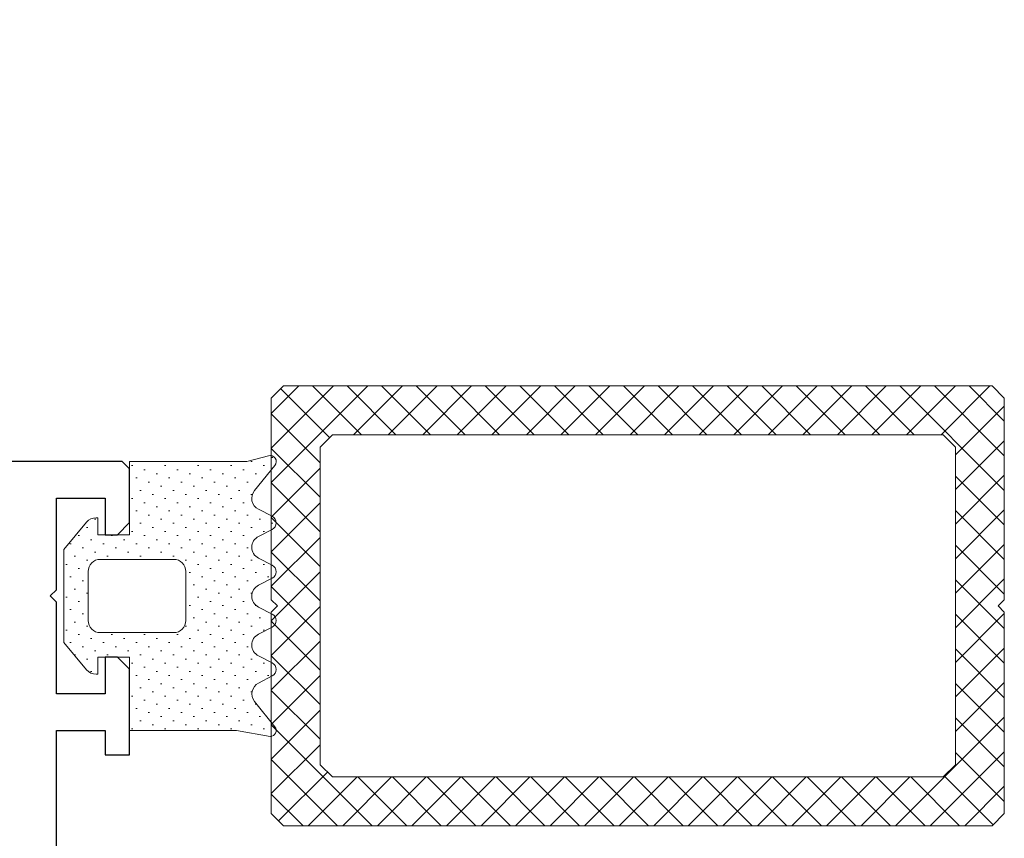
# Model space of a CAD drawing. Header units: millimetres. Extents: x -637441 to -130928, y -380379 to -53767.
# Tile 280 of 390: x -334480 to -334440, y -166886 to -166853. Entities that reach past the tile are written whole.
import ezdxf

# ---------------------------------------------------------------- set-up
doc = ezdxf.new("R2010")
doc.units = ezdxf.units.MM
doc.header["$LTSCALE"] = 10
for name, color, linetype, lineweight in [('CKTEXTY_MALE', 7, 'Continuous', 25), ('MB-kreskowanie', 8, 'Continuous', 5), ('MB-uszczelki_tworzywa', 8, 'Continuous', 9)]:
    doc.layers.add(name, color=color, linetype=linetype, lineweight=lineweight)
doc.layers.add('CrossSectionsProfils', color=7, linetype='Continuous')

# ---------------------------------------------------------------- blocks, each defined once
blk = doc.blocks.new('009246')
at = {"layer": 'MB-kreskowanie'}
h = blk.add_hatch(dxfattribs=at)
h.set_pattern_fill('_U', color=256, angle=44.99999999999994, style=0, double=1, pattern_type=0)
h.set_pattern_definition([(44.99999999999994, (0, -0.25), (-0.7071067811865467, 0.7071067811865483), []), (134.9999999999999, (0, -0.25), (-0.7071067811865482, -0.7071067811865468), [])])
h.paths.add_polyline_path([(0, -29.5), (-0.25, -29.75), (-8.5, -29.75), (-9, -29.25), (-9, -0.25), (-8.5, 0.25), (-0.25, 0.25), (0, 0), (0.25, 0.25), (8.5, 0.25), (9, -0.25), (9, -29.25), (8.5, -29.75), (0.25, -29.75)])
h.paths.add_polyline_path([(7, -27.25), (7, -2.25), (6.5, -1.75), (-6.5, -1.75), (-7, -2.25), (-7, -27.25), (-6.5, -27.75), (6.5, -27.75)], flags=16)
at = {"layer": 'MB-uszczelki_tworzywa'}
for points in [[(0, -29.5), (-0.25, -29.75), (-8.5, -29.75), (-9, -29.25), (-9, -0.25), (-8.5, 0.25), (-0.25, 0.25), (0, 0), (0.25, 0.25), (8.5, 0.25), (9, -0.25), (9, -29.25), (8.5, -29.75), (0.25, -29.75)], [(7, -27.25), (7, -2.25), (6.5, -1.75), (-6.5, -1.75), (-7, -2.25), (-7, -27.25), (-6.5, -27.75), (6.5, -27.75)]]:
    blk.add_lwpolyline(points, close=True, dxfattribs=at)
blk = doc.blocks.new('*U806')
blk.add_blockref('009246', (-20, 5.153924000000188))
blk = doc.blocks.new('120482X6')
at = {"layer": 'MB-kreskowanie'}
h = blk.add_hatch(dxfattribs=at)
h.set_pattern_fill('DOTS', color=256, scale=0.3, angle=44.99999999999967, style=0)
h.set_pattern_definition([(45, (1194.882041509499, -507.0987133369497), (-0.1683798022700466, 0.5051394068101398), [0, -0.47625])])
h.paths.add_polyline_path([(-9.500000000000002, -0.9999999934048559), (-9.500000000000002, -5.796130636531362), (-9.741863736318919, -6.683697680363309, 0.7220534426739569), (-9.345356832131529, -6.946431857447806), (-8.314810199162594, -6.110861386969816, -0.4797211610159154), (-7.550901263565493, -6.268233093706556), (-7.259970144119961, -6.836679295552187, 0.6115603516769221), (-6.725858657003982, -6.836679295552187), (-6.438007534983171, -6.274251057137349, -0.6115603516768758), (-5.547821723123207, -6.274251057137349), (-5.259970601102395, -6.836679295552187, 0.6115603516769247), (-4.725859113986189, -6.836679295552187), (-4.438007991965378, -6.274251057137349, -0.6115603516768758), (-3.547822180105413, -6.274251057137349), (-3.259971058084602, -6.836679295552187, 0.6115603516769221), (-2.725859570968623, -6.836679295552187), (-2.438008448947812, -6.274251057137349, -0.6115603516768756), (-1.547822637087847, -6.274251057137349), (-1.259971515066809, -6.836679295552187, 0.611560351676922), (-0.72586002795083, -6.836679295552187), (-0.438008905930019, -6.274251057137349, -0.4699645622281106), (0.3134743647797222, -6.10692339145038), (1.348514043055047, -6.948876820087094, 0.6206112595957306), (1.749999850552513, -6.750000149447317), (1.5, -5.369499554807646), (1.5, -0.9999999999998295), (-1.5, -0.9999999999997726), (-1.5, 0.3000000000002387), (-0.7999999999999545, 0.3000000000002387), (-0.7999999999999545, 0.3760170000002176, 0.2217431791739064), (-0.9786770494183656, 0.7590986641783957), (-2.100420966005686, 1.700000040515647), (-5.900420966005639, 1.700000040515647), (-7.021814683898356, 0.7590392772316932, 0.221694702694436), (-7.200420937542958, 0.3760170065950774), (-7.200420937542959, 0.3000000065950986), (-6.500000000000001, 0.3000000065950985), (-6.5, -0.9999999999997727)])
h.paths.add_polyline_path([(-5.49957900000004, -2.800000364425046), (-5.49957900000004, 0.200000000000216, -0.414213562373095), (-4.99957900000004, 0.700000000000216), (-2.99957900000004, 0.700000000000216, -0.4142135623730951), (-2.49957900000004, 0.200000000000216), (-2.49957900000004, -2.800000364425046, -0.4142135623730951), (-2.99957900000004, -3.300000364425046), (-4.99957900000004, -3.300000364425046, -0.4142135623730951)], flags=16)
at = {"layer": 'MB-uszczelki_tworzywa'}
for points in [[(-6.5, 0.3000000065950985), (-7.200420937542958, 0.3000000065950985), (-7.200420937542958, 0.3760170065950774, -0.221694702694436), (-7.021814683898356, 0.7590392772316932), (-5.90042096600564, 1.700000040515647), (-2.100420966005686, 1.700000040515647), (-0.9786770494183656, 0.7590986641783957, -0.2217431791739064), (-0.7999999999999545, 0.3760170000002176), (-0.7999999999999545, 0.3000000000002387), (-1.5, 0.3000000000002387), (-1.5, -0.9999999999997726), (1.5, -0.9999999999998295), (1.5, -5.369499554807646), (1.749999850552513, -6.750000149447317, -0.6206112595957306), (1.348514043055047, -6.948876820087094), (0.3134743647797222, -6.10692339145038, 0.4699645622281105), (-0.438008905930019, -6.274251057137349), (-0.72586002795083, -6.836679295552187, -0.611560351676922), (-1.259971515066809, -6.836679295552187), (-1.547822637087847, -6.274251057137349, 0.6115603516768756), (-2.438008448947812, -6.274251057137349), (-2.725859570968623, -6.836679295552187, -0.611560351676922), (-3.259971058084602, -6.836679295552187), (-3.547822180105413, -6.274251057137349, 0.6115603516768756), (-4.438007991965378, -6.274251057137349), (-4.725859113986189, -6.836679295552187, -0.6115603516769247), (-5.259970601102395, -6.836679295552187), (-5.547821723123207, -6.274251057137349, 0.6115603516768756), (-6.438007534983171, -6.274251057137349), (-6.725858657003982, -6.836679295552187, -0.611560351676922), (-7.259970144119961, -6.836679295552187), (-7.550901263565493, -6.268233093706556, 0.4797211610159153), (-8.314810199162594, -6.110861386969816), (-9.345356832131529, -6.946431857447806, -0.7220534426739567), (-9.741863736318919, -6.683697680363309), (-9.5, -5.796130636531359), (-9.5, -0.999999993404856), (-6.5, -0.9999999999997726)], [(-4.99957900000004, 0.700000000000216), (-2.99957900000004, 0.700000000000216, -0.414213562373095), (-2.49957900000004, 0.200000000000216), (-2.49957900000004, -2.800000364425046, -0.414213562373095), (-2.99957900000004, -3.300000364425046), (-4.99957900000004, -3.300000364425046, -0.414213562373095), (-5.49957900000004, -2.800000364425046), (-5.49957900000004, 0.200000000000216, -0.414213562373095)]]:
    blk.add_lwpolyline(points, format="xyb", close=True, dxfattribs=at)
blk = doc.blocks.new('*U809')
blk.add_blockref('120482X6', (0, 0))

msp = doc.modelspace()

# ---------------------------------------------------------------- linework, layer by layer
at = {"layer": 'CKTEXTY_MALE', "color": 7}
msp.add_circle((-334499.918763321, -166481.6348625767), 613.6384885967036, dxfattribs=at)
at = {"layer": 'CrossSectionsProfils'}
msp.add_lwpolyline([(-334478.5334926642, -166889.1740325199), (-334478.5334926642, -166881.6741455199), (-334476.5334926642, -166881.6741455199), (-334476.5334926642, -166882.6741460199), (-334475.5334926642, -166882.6741460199), (-334475.5334926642, -166879.1739190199), (-334476.0334926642, -166878.6739190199), (-334476.5334926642, -166878.6739190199), (-334476.5334926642, -166880.1741460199), (-334478.5334926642, -166880.1741460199), (-334478.5334926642, -166876.4241460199), (-334478.7834926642, -166876.1741460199), (-334478.5334926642, -166875.9241460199), (-334478.5334926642, -166872.1741460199), (-334476.5334926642, -166872.1741460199), (-334476.5334926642, -166873.6739190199), (-334476.0334926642, -166873.6739190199), (-334475.5334926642, -166873.1739190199), (-334475.5334926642, -166870.9738285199), (-334475.8334926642, -166870.6738285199), (-334535.2357349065, -166870.6738285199)], dxfattribs=at)

# ---------------------------------------------------------------- block references
at = {"xscale": -1, "rotation": 90}
for name, p in [('*U806', (-334464.3317864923, -166896.5801360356)), ('*U809', (-334476.5334926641, -166880.174566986))]:
    msp.add_blockref(name, p, dxfattribs=at)

doc.saveas('drawing.dxf')
